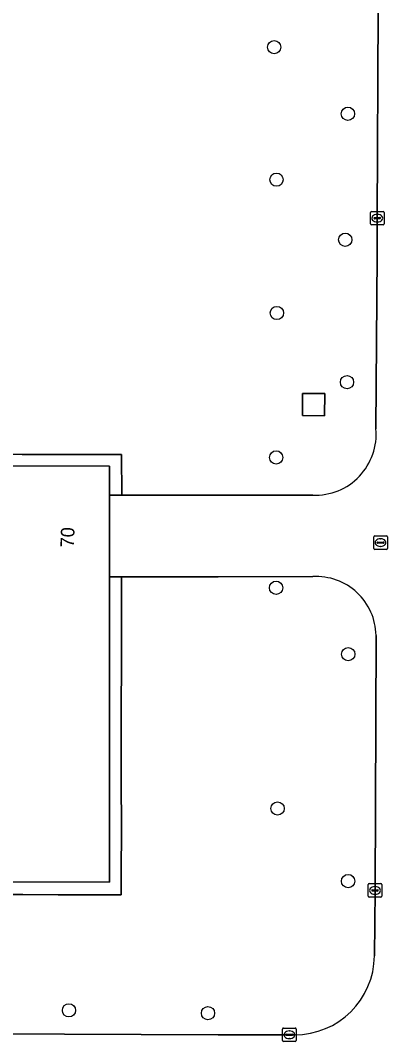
# Model space of a CAD drawing. Extents: x 161477 to 163040, y 383680 to 384871.
# Drawn here: x 162485.4 to 162512.5, y 384192 to 384267.3 of the extents above; entities that cross this region are included whole.
import ezdxf

# ---------------------------------------------------------------- set-up
doc = ezdxf.new("R2010")
doc.units = 0
for name, color, linetype in [('IMGEO_Boom', 7, 'Continuous'), ('IMGEO_Groenvoorziening', 7, 'Continuous'), ('IMGEO_Kolk', 7, 'Continuous'), ('IMGEO_Pand', 7, 'Continuous'), ('IMGEO_Pand_nummerreeks', 7, 'Continuous'), ('IMGEO_Rijbaan_lokaal_open', 7, 'Continuous'), ('IMGEO_Terreindeel_onvherhard', 7, 'Continuous'), ('IMGEO_Voetpad_gesloten', 7, 'Continuous')]:
    doc.layers.add(name, color=color, linetype=linetype)

msp = doc.modelspace()

# ---------------------------------------------------------------- linework, layer by layer
at = {"layer": 'IMGEO_Boom'}
for centre in [(162504.12, 384265.34), (162509.56, 384260.43), (162504.29, 384255.57), (162509.36, 384251.14), (162504.32, 384245.74), (162509.49, 384240.64), (162504.27, 384235.09), (162504.26, 384225.48), (162509.58, 384220.58), (162504.37, 384209.2), (162509.57, 384203.85), (162488.99, 384194.32), (162499.24, 384194.11)]:
    msp.add_circle(centre, 0.489, dxfattribs=at)
at = {"layer": 'IMGEO_Groenvoorziening'}
for points in [[(162511.622, 384237.2), (162511.703, 384250), (162511.72, 384252.733), (162511.792, 384268.12), (162511.795, 384272.493), (162511.846, 384280.092)], [(162469.926, 384235.318), (162485.547, 384235.307), (162489.366, 384235.303), (162492.863, 384235.302), (162492.879, 384232.3), (162500, 384232.303), (162506.965, 384232.306)], [(162506.976, 384226.303), (162500, 384226.296), (162492.866, 384226.29), (162492.843, 384210.19), (162492.852, 384208.794), (162492.84, 384203.365), (162492.839, 384202.849), (162488.186, 384202.838), (162485.598, 384202.861), (162482.167, 384202.869), (162479.61, 384202.857), (162476.143, 384202.855)], [(162511.513, 384198.351), (162511.554, 384203.164), (162511.63, 384221.969)], [(162467.029, 384192.629), (162482.955, 384192.587), (162500, 384192.526), (162502.335, 384192.518), (162505.612, 384192.52)]]:
    msp.add_lwpolyline(points, dxfattribs=at)
msp.add_lwpolyline([(162507.858, 384239.798), (162507.842, 384238.153), (162506.196, 384238.17), (162506.214, 384239.814)], close=True, dxfattribs=at)
for centre, radius, start, end in [((162507.141, 384236.801), 4.499, 267.75616, 5.08675), ((162507.214, 384221.893), 4.417, 0.98698, 93.0911), ((162505.634, 384198.399), 5.879, 269.78782, 359.52847)]:
    msp.add_arc(centre, radius, start, end, dxfattribs=at)
at = {"layer": 'IMGEO_Kolk'}
for p, q in [((162511.219, 384252.306), (162511.219, 384253.158)), ((162511.294, 384253.232), (162512.146, 384253.232)), ((162511.478, 384252.726), (162511.478, 384252.738)), ((162511.916, 384252.689), (162511.518, 384252.689)), ((162511.521, 384252.775), (162511.919, 384252.775)), ((162511.707, 384253.012), (162511.732, 384253.012)), ((162511.962, 384252.738), (162511.962, 384252.726)), ((162512.22, 384253.158), (162512.22, 384252.306)), ((162512.146, 384252.232), (162511.294, 384252.232)), ((162511.73, 384252.452), (162511.705, 384252.452)), ((162511.537, 384229.308), (162512.389, 384229.308)), ((162511.462, 384228.382), (162511.462, 384229.234)), ((162511.721, 384228.802), (162511.721, 384228.814)), ((162512.159, 384228.765), (162511.761, 384228.765)), ((162511.764, 384228.851), (162512.162, 384228.851)), ((162511.95, 384229.088), (162511.975, 384229.088)), ((162512.205, 384228.814), (162512.205, 384228.802)), ((162512.463, 384229.234), (162512.463, 384228.382)), ((162512.389, 384228.308), (162511.537, 384228.308)), ((162511.973, 384228.528), (162511.948, 384228.528)), ((162511.053, 384202.737), (162511.053, 384203.589)), ((162511.128, 384203.663), (162511.98, 384203.663)), ((162511.312, 384203.157), (162511.312, 384203.169)), ((162511.75, 384203.12), (162511.352, 384203.12)), ((162511.355, 384203.206), (162511.753, 384203.206)), ((162511.541, 384203.443), (162511.566, 384203.443)), ((162511.796, 384203.169), (162511.796, 384203.157)), ((162512.054, 384203.589), (162512.054, 384202.737)), ((162511.98, 384202.663), (162511.128, 384202.663)), ((162511.564, 384202.883), (162511.539, 384202.883)), ((162504.741, 384192.092), (162504.741, 384192.944)), ((162504.816, 384193.018), (162505.668, 384193.018)), ((162505, 384192.512), (162505, 384192.524)), ((162505.438, 384192.475), (162505.04, 384192.475)), ((162505.043, 384192.561), (162505.441, 384192.561)), ((162505.229, 384192.798), (162505.254, 384192.798)), ((162505.484, 384192.524), (162505.484, 384192.512)), ((162505.742, 384192.944), (162505.742, 384192.092)), ((162505.668, 384192.018), (162504.816, 384192.018)), ((162505.252, 384192.238), (162505.227, 384192.238))]:
    msp.add_line(p, q, dxfattribs=at)
for points in [[(162511.219, 384252.306), (162511.219, 384253.158)], [(162511.294, 384253.232), (162512.146, 384253.232)], [(162512.22, 384253.158), (162512.22, 384252.306)], [(162512.146, 384252.232), (162511.294, 384252.232)], [(162511.537, 384229.308), (162512.389, 384229.308)], [(162511.462, 384228.382), (162511.462, 384229.234)], [(162512.463, 384229.234), (162512.463, 384228.382)], [(162512.389, 384228.308), (162511.537, 384228.308)], [(162511.053, 384202.737), (162511.053, 384203.589)], [(162511.128, 384203.663), (162511.98, 384203.663)], [(162512.054, 384203.589), (162512.054, 384202.737)], [(162511.98, 384202.663), (162511.128, 384202.663)], [(162504.741, 384192.092), (162504.741, 384192.944)], [(162504.816, 384193.018), (162505.668, 384193.018)], [(162505.742, 384192.944), (162505.742, 384192.092)], [(162505.668, 384192.018), (162504.816, 384192.018)]]:
    msp.add_lwpolyline(points, dxfattribs=at)
for centre, radius, start, end in [((162511.296, 384253.156), 0.0765, 91.55205, 178.44795), ((162511.296, 384253.156), 0.0765, 91.55205, 178.44795), ((162511.518, 384252.735), 0.0403, 85.87752, 175.75265), ((162511.515, 384252.725), 0.0366, 178.93798, 274.71019), ((162511.919, 384252.732), 0.043, 264.86636, 352.45326), ((162511.923, 384252.737), 0.0386, 1.73085, 96.63898), ((162512.144, 384253.156), 0.0765, 1.55205, 88.44795), ((162512.144, 384253.156), 0.0765, 1.55205, 88.44795), ((162511.296, 384252.308), 0.0765, 181.55205, 268.44795), ((162511.296, 384252.308), 0.0765, 181.55205, 268.44795), ((162512.144, 384252.308), 0.0765, 271.55205, 358.44795), ((162512.144, 384252.308), 0.0765, 271.55205, 358.44795), ((162511.539, 384229.232), 0.0765, 91.55205, 178.44795), ((162511.539, 384229.232), 0.0765, 91.55205, 178.44795), ((162512.387, 384229.232), 0.0765, 1.55205, 88.44795), ((162512.387, 384229.232), 0.0765, 1.55205, 88.44795), ((162511.761, 384228.811), 0.0403, 85.87752, 175.75265), ((162511.758, 384228.801), 0.0366, 178.93798, 274.71019), ((162512.162, 384228.808), 0.043, 264.86636, 352.45326), ((162512.166, 384228.813), 0.0386, 1.73085, 96.63898), ((162511.539, 384228.384), 0.0765, 181.55205, 268.44795), ((162511.539, 384228.384), 0.0765, 181.55205, 268.44795), ((162512.387, 384228.384), 0.0765, 271.55205, 358.44795), ((162512.387, 384228.384), 0.0765, 271.55205, 358.44795), ((162511.13, 384203.587), 0.0765, 91.55205, 178.44795), ((162511.13, 384203.587), 0.0765, 91.55205, 178.44795), ((162511.352, 384203.166), 0.0403, 85.87752, 175.75265), ((162511.349, 384203.156), 0.0366, 178.93798, 274.71019), ((162511.753, 384203.163), 0.043, 264.86636, 352.45326), ((162511.757, 384203.168), 0.0386, 1.73085, 96.63898), ((162511.978, 384203.587), 0.0765, 1.55205, 88.44795), ((162511.978, 384203.587), 0.0765, 1.55205, 88.44795), ((162511.13, 384202.739), 0.0765, 181.55205, 268.44795), ((162511.13, 384202.739), 0.0765, 181.55205, 268.44795), ((162511.978, 384202.739), 0.0765, 271.55205, 358.44795), ((162511.978, 384202.739), 0.0765, 271.55205, 358.44795), ((162504.818, 384192.942), 0.0765, 91.55205, 178.44795), ((162504.818, 384192.942), 0.0765, 91.55205, 178.44795), ((162505.04, 384192.521), 0.0403, 85.87752, 175.75265), ((162505.037, 384192.511), 0.0366, 178.93798, 274.71019), ((162505.441, 384192.518), 0.043, 264.86636, 352.45326), ((162505.445, 384192.523), 0.0386, 1.73085, 96.63898), ((162505.666, 384192.942), 0.0765, 1.55205, 88.44795), ((162505.666, 384192.942), 0.0765, 1.55205, 88.44795), ((162504.818, 384192.094), 0.0765, 181.55205, 268.44795), ((162504.818, 384192.094), 0.0765, 181.55205, 268.44795), ((162505.666, 384192.094), 0.0765, 271.55205, 358.44795), ((162505.666, 384192.094), 0.0765, 271.55205, 358.44795)]:
    msp.add_arc(centre, radius, start, end, dxfattribs=at)
for centre, major_axis, ratio, start_param, end_param in [((162511.706, 384252.732), (-0.387, 0.002), 0.722429, 4.712389, 7.853982), ((162511.731, 384252.732), (-0.39, 0.002), 0.717154, 1.570796, 4.712389), ((162511.949, 384228.808), (-0.387, 0.002), 0.722429, 4.712389, 7.853982), ((162511.974, 384228.808), (-0.39, 0.002), 0.717154, 1.570796, 4.712389), ((162511.54, 384203.163), (-0.387, 0.002), 0.722429, 4.712389, 7.853982), ((162511.565, 384203.163), (-0.39, 0.002), 0.717154, 1.570796, 4.712389), ((162505.228, 384192.518), (-0.387, 0.002), 0.722429, 4.712389, 7.853982), ((162505.253, 384192.518), (-0.39, 0.002), 0.717154, 1.570796, 4.712389)]:
    msp.add_ellipse(centre, major_axis=major_axis, ratio=ratio, start_param=start_param, end_param=end_param, dxfattribs=at)
at = {"layer": 'IMGEO_Pand'}
msp.add_lwpolyline([(162451.773, 384204.045), (162451.773, 384203.795), (162491.972, 384203.764), (162491.982, 384226.289), (162491.984, 384232.3), (162491.985, 384234.438), (162451.802, 384234.461), (162451.8, 384232.358), (162451.794, 384226.345), (162451.777, 384208.084)], close=True, dxfattribs=at)
at = {"layer": 'IMGEO_Rijbaan_lokaal_open'}
for points in [[(162518.25, 384354.372), (162518.253, 384355.481), (162516.841, 384355.476), (162513.52, 384355.517), (162512.455, 384355.51), (162512.152, 384355.497), (162512.135, 384344.799), (162512.029, 384335.061), (162512.002, 384328.362), (162511.951, 384310.245), (162511.846, 384280.092), (162511.795, 384272.493), (162511.792, 384268.12), (162511.72, 384252.733), (162511.703, 384250), (162511.622, 384237.2)], [(162506.965, 384232.306), (162500, 384232.303), (162492.879, 384232.3), (162491.984, 384232.3), (162491.982, 384226.289), (162492.866, 384226.29), (162500, 384226.296), (162506.976, 384226.303)], [(162511.63, 384221.969), (162511.554, 384203.164), (162511.513, 384198.351)], [(162505.612, 384192.52), (162502.335, 384192.518), (162500, 384192.526), (162482.955, 384192.587), (162467.029, 384192.629)]]:
    msp.add_lwpolyline(points, dxfattribs=at)
for centre, radius, start, end in [((162507.141, 384236.801), 4.499, 267.75616, 5.08675), ((162507.214, 384221.893), 4.417, 0.98698, 93.0911), ((162505.634, 384198.399), 5.879, 269.78782, 359.52847)]:
    msp.add_arc(centre, radius, start, end, dxfattribs=at)
at = {"layer": 'IMGEO_Terreindeel_onvherhard'}
for points in [[(162492.863, 384235.302), (162489.366, 384235.303), (162485.547, 384235.307), (162469.926, 384235.318), (162453.202, 384235.33), (162451.018, 384235.246), (162451.012, 384232.365), (162451.8, 384232.358), (162451.802, 384234.461), (162491.985, 384234.438), (162491.984, 384232.3), (162492.879, 384232.3)], [(162492.84, 384203.365), (162492.852, 384208.794), (162492.843, 384210.19), (162492.866, 384226.29), (162491.982, 384226.289), (162491.972, 384203.764), (162451.773, 384203.795), (162451.773, 384204.045), (162450.855, 384204.054), (162450.87, 384202.869), (162456.775, 384202.886), (162458.143, 384202.87), (162463.979, 384202.889), (162465.179, 384202.879), (162466.55, 384202.869), (162473.583, 384202.873), (162476.143, 384202.855), (162479.61, 384202.857), (162482.167, 384202.869), (162485.598, 384202.861), (162488.186, 384202.838), (162492.839, 384202.849)]]:
    msp.add_lwpolyline(points, close=True, dxfattribs=at)
at = {"layer": 'IMGEO_Voetpad_gesloten'}
msp.add_lwpolyline([(162507.858, 384239.798), (162506.214, 384239.814), (162506.196, 384238.17), (162507.842, 384238.153)], close=True, dxfattribs=at)

# ---------------------------------------------------------------- texts
at = {"layer": 'IMGEO_Pand_nummerreeks'}
msp.add_text('70', height=1, rotation=87.95518, dxfattribs=at).set_placement((162489.351, 384228.441))

doc.saveas('drawing.dxf')
